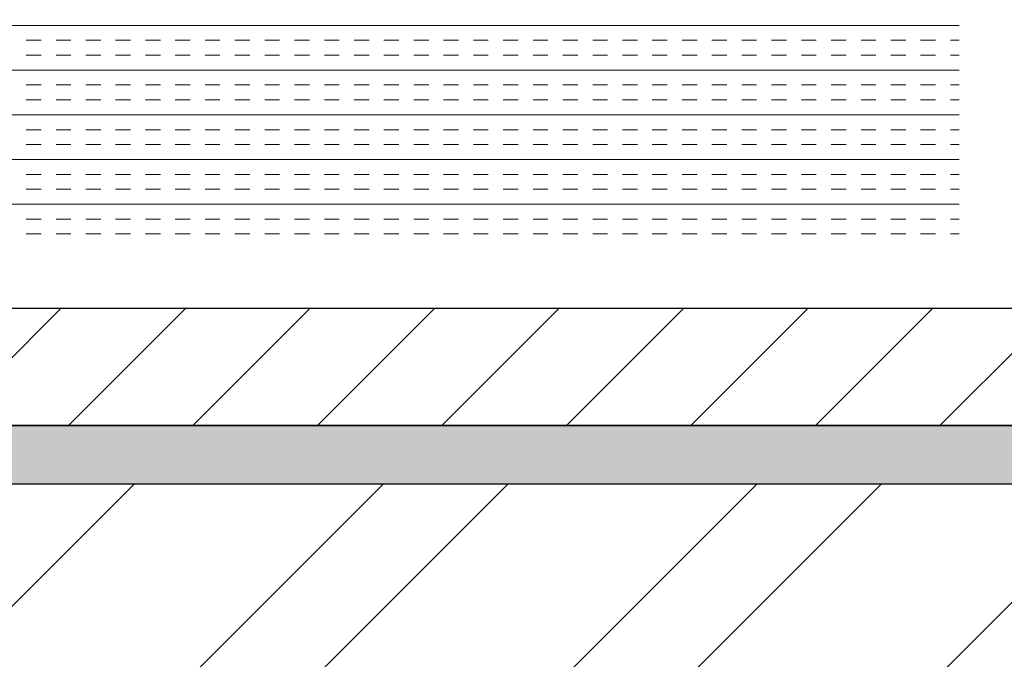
# Model space of a CAD drawing. Extents: x 3940905 to 4145695, y 925352 to 1109797.
# Tile 987 of 1056: x 4067523 to 4067733, y 1097106 to 1097242. Entities that reach past the tile are written whole.
import ezdxf

# ---------------------------------------------------------------- set-up
doc = ezdxf.new("R2010")
doc.units = 0
doc.header["$LTSCALE"] = 750
doc.header["$MEASUREMENT"] = 0
doc.layers.add('CIVIL WALLS', color=7, linetype='CONTINUOUS', lineweight=30)
doc.layers.add('CKD Equipments', color=252, linetype='CONTINUOUS', lineweight=0)
doc.layers.add('S-Hatch_8', color=7, linetype='CONTINUOUS')

msp = doc.modelspace()

# ---------------------------------------------------------------- hatches: boundary and pattern name
at = {"layer": 'CIVIL WALLS', "true_color": 0x136734}
h = msp.add_hatch(dxfattribs=at)
h.set_pattern_fill('AR-CONC', color=116, scale=3)
h.set_pattern_definition([(50, (84350.27, 54122.346), (21.51780548, -1.88256405), [2.25, -24.75]), (355, (84350.27, 54122.346), (-4.16254001, 22.56576401), [1.8, -19.8]), (100.45144446, (84352.063, 54122.19), (17.3552654, 20.68319973), [1.91220576, -21.03426336]), (46.1842, (84350.27, 54128.346), (32.01723992, -4.96557842), [3.375, -37.125]), (96.6356355, (84352.938, 54127.932), (28.03985837, 29.22355802), [2.86831026, -31.5514128]), (351.184164, (84350.27, 54128.346), (28.03985835, 29.223558), [2.7, -29.70000003]), (21, (84353.27, 54126.846), (17.90721156, -12.07856672), [2.25, -24.75]), (326, (84353.27, 54126.846), (7.29945996, 21.75450135), [1.8, -19.8]), (71.45144474, (84354.762, 54125.84), (25.2066713, 9.67593458), [1.9122057, -21.03426336]), (37.5, (84350.2695, 54122.346), (0.36479566, 9.986815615), [0, -19.56, 0, -20.1, 0, -19.875]), (7.5, (84350.27, 54122.346), (7.892086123, 11.832351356), [0, -11.46, 0, -19.11, 0, -7.575]), (327.5, (84343.5795, 54122.346), (16.014673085, -0.676646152), [0, -7.5, 0, -23.4, 0, -31.05]), (317.5, (84340.58, 54122.346), (17.49558508, 3.00314947), [0, -9.75, 0, -15.54, 0, -22.05])])
h.paths.add_polyline_path([(4067812.5, 1095250.12), (4067812.5, 1097030.65), (4067093.71, 1097030.65), (4067093.71, 1097155.65), (4067812.5, 1097155.65), (4067812.5, 1097455.19), (4067825, 1097455.19), (4067825, 1097143.15), (4067093.71, 1097143.15), (4067093.71, 1097043.15), (4067825, 1097043.15), (4067825, 1095250.12)])
at = {"layer": 'S-Hatch_8'}
h = msp.add_hatch(dxfattribs=at)
h.set_pattern_fill('ANSI31', color=6, scale=150)
h.set_pattern_definition([(45, (84350.27, 54122.346), (-13.25825215, 13.25825215), [])])
h.paths.add_polyline_path([(4067812.53, 1097455.19), (4067812.49, 1097155.65), (4067093.71, 1097155.65), (4067093.71, 1097030.65), (4067812.72, 1097030.65), (4067812.5, 1095250.12), (4067787.5, 1095250.12), (4067787.71, 1097005.65), (4067093.71, 1097005.65), (4067093.71, 1097180.65), (4067787.74, 1097180.65), (4067787.77, 1097455.19)])
at = {"layer": 'S-Hatch_8', "true_color": 0x636466}
h = msp.add_hatch(dxfattribs=at)
h.set_pattern_fill('ANSI32', color=251, scale=150)
h.set_pattern_definition([(45, (84350.27, 54122.346), (-39.77475644, 39.77475644), []), (45, (84376.786, 54122.346), (-39.77475644, 39.77475644), [])])
h.paths.add_polyline_path([(4067825, 1097043.15), (4067825, 1095249.59), (4067922.55, 1095249.59), (4067922.55, 1097454.82), (4067825, 1097454.82), (4067825, 1097143.15), (4067093.71, 1097143.15), (4067093.71, 1097043.15)])

# ---------------------------------------------------------------- linework, layer by layer
at = {"layer": 'CIVIL WALLS', "color": 6}
msp.add_lwpolyline([(4067812.52, 1097455.19), (4067812.49, 1097155.65), (4067093.71, 1097155.65), (4067093.71, 1097030.65), (4067812.72, 1097030.65), (4067812.5, 1095250.12), (4067787.5, 1095250.12), (4067787.71, 1097005.65), (4067093.71, 1097005.65), (4067093.71, 1097180.65), (4067787.74, 1097180.65), (4067787.76, 1097455.19), (4067812.52, 1097455.19)], dxfattribs=at)
at = {"layer": 'CIVIL WALLS', "color": 116, "true_color": 0x136734}
msp.add_lwpolyline([(4067812.5, 1095250.12), (4067812.5, 1097030.65), (4067093.71, 1097030.65), (4067093.71, 1097155.65), (4067812.5, 1097155.65), (4067812.5, 1097455.19), (4067825, 1097455.19), (4067825, 1097143.15), (4067093.71, 1097143.15), (4067093.71, 1097043.15), (4067825, 1097043.15), (4067825, 1095250.12), (4067812.5, 1095250.12)], close=True, dxfattribs=at)
at = {"layer": 'CIVIL WALLS'}
msp.add_lwpolyline([(4067825, 1097043.15), (4067825, 1095249.59), (4067922.55, 1095249.59), (4067922.55, 1097454.82), (4067825, 1097454.82), (4067825, 1097143.15), (4067093.71, 1097143.15), (4067093.71, 1097043.15)], close=True, dxfattribs=at)
at = {"layer": 'CKD Equipments', "color": 4, "linetype": 'Continuous'}
for p, q in [((4067723.31, 1097240.92, 9921.14), (4067149.31, 1097240.92, 9921.14)), ((4067527.76, 1097237.74, 9921.14), (4067524.59, 1097237.74, 9921.14)), ((4067534.11, 1097237.74, 9921.14), (4067530.94, 1097237.74, 9921.14)), ((4067540.46, 1097237.74, 9921.14), (4067537.29, 1097237.74, 9921.14)), ((4067546.81, 1097237.74, 9921.14), (4067543.64, 1097237.74, 9921.14)), ((4067553.16, 1097237.74, 9921.14), (4067549.99, 1097237.74, 9921.14)), ((4067559.51, 1097237.74, 9921.14), (4067556.34, 1097237.74, 9921.14)), ((4067565.86, 1097237.74, 9921.14), (4067562.69, 1097237.74, 9921.14)), ((4067572.21, 1097237.74, 9921.14), (4067569.04, 1097237.74, 9921.14)), ((4067578.56, 1097237.74, 9921.14), (4067575.39, 1097237.74, 9921.14)), ((4067584.91, 1097237.74, 9921.14), (4067581.74, 1097237.74, 9921.14)), ((4067591.26, 1097237.74, 9921.14), (4067588.09, 1097237.74, 9921.14)), ((4067597.61, 1097237.74, 9921.14), (4067594.44, 1097237.74, 9921.14)), ((4067603.96, 1097237.74, 9921.14), (4067600.79, 1097237.74, 9921.14)), ((4067610.31, 1097237.74, 9921.14), (4067607.14, 1097237.74, 9921.14)), ((4067616.66, 1097237.74, 9921.14), (4067613.49, 1097237.74, 9921.14)), ((4067623.01, 1097237.74, 9921.14), (4067619.84, 1097237.74, 9921.14)), ((4067629.36, 1097237.74, 9921.14), (4067626.19, 1097237.74, 9921.14)), ((4067635.71, 1097237.74, 9921.14), (4067632.54, 1097237.74, 9921.14)), ((4067642.06, 1097237.74, 9921.14), (4067638.89, 1097237.74, 9921.14)), ((4067648.41, 1097237.74, 9921.14), (4067645.24, 1097237.74, 9921.14)), ((4067654.76, 1097237.74, 9921.14), (4067651.59, 1097237.74, 9921.14)), ((4067661.11, 1097237.74, 9921.14), (4067657.94, 1097237.74, 9921.14)), ((4067667.46, 1097237.74, 9921.14), (4067664.29, 1097237.74, 9921.14)), ((4067673.81, 1097237.74, 9921.14), (4067670.64, 1097237.74, 9921.14)), ((4067680.16, 1097237.74, 9921.14), (4067676.99, 1097237.74, 9921.14)), ((4067686.51, 1097237.74, 9921.14), (4067683.34, 1097237.74, 9921.14)), ((4067692.86, 1097237.74, 9921.14), (4067689.69, 1097237.74, 9921.14)), ((4067699.21, 1097237.74, 9921.14), (4067696.04, 1097237.74, 9921.14)), ((4067705.56, 1097237.74, 9921.14), (4067702.39, 1097237.74, 9921.14)), ((4067711.91, 1097237.74, 9921.14), (4067708.74, 1097237.74, 9921.14)), ((4067718.26, 1097237.74, 9921.14), (4067715.09, 1097237.74, 9921.14)), ((4067723.31, 1097237.74, 9921.14), (4067721.44, 1097237.74, 9921.14)), ((4067527.76, 1097234.57, 9921.14), (4067524.59, 1097234.57, 9921.14)), ((4067534.11, 1097234.57, 9921.14), (4067530.94, 1097234.57, 9921.14)), ((4067540.46, 1097234.57, 9921.14), (4067537.29, 1097234.57, 9921.14)), ((4067546.81, 1097234.57, 9921.14), (4067543.64, 1097234.57, 9921.14)), ((4067553.16, 1097234.57, 9921.14), (4067549.99, 1097234.57, 9921.14)), ((4067559.51, 1097234.57, 9921.14), (4067556.34, 1097234.57, 9921.14)), ((4067565.86, 1097234.57, 9921.14), (4067562.69, 1097234.57, 9921.14)), ((4067572.21, 1097234.57, 9921.14), (4067569.04, 1097234.57, 9921.14)), ((4067578.56, 1097234.57, 9921.14), (4067575.39, 1097234.57, 9921.14)), ((4067584.91, 1097234.57, 9921.14), (4067581.74, 1097234.57, 9921.14)), ((4067591.26, 1097234.57, 9921.14), (4067588.09, 1097234.57, 9921.14)), ((4067597.61, 1097234.57, 9921.14), (4067594.44, 1097234.57, 9921.14)), ((4067603.96, 1097234.57, 9921.14), (4067600.79, 1097234.57, 9921.14)), ((4067610.31, 1097234.57, 9921.14), (4067607.14, 1097234.57, 9921.14)), ((4067616.66, 1097234.57, 9921.14), (4067613.49, 1097234.57, 9921.14)), ((4067623.01, 1097234.57, 9921.14), (4067619.84, 1097234.57, 9921.14)), ((4067629.36, 1097234.57, 9921.14), (4067626.19, 1097234.57, 9921.14)), ((4067635.71, 1097234.57, 9921.14), (4067632.54, 1097234.57, 9921.14)), ((4067642.06, 1097234.57, 9921.14), (4067638.89, 1097234.57, 9921.14)), ((4067648.41, 1097234.57, 9921.14), (4067645.24, 1097234.57, 9921.14)), ((4067654.76, 1097234.57, 9921.14), (4067651.59, 1097234.57, 9921.14)), ((4067661.11, 1097234.57, 9921.14), (4067657.94, 1097234.57, 9921.14)), ((4067667.46, 1097234.57, 9921.14), (4067664.29, 1097234.57, 9921.14)), ((4067673.81, 1097234.57, 9921.14), (4067670.64, 1097234.57, 9921.14)), ((4067680.16, 1097234.57, 9921.14), (4067676.99, 1097234.57, 9921.14)), ((4067686.51, 1097234.57, 9921.14), (4067683.34, 1097234.57, 9921.14)), ((4067692.86, 1097234.57, 9921.14), (4067689.69, 1097234.57, 9921.14)), ((4067699.21, 1097234.57, 9921.14), (4067696.04, 1097234.57, 9921.14)), ((4067705.56, 1097234.57, 9921.14), (4067702.39, 1097234.57, 9921.14)), ((4067711.91, 1097234.57, 9921.14), (4067708.74, 1097234.57, 9921.14)), ((4067718.26, 1097234.57, 9921.14), (4067715.09, 1097234.57, 9921.14)), ((4067723.31, 1097234.57, 9921.14), (4067721.44, 1097234.57, 9921.14)), ((4067723.31, 1097231.39, 9921.14), (4067149.31, 1097231.39, 9921.14)), ((4067527.76, 1097228.22, 9921.14), (4067524.59, 1097228.22, 9921.14)), ((4067534.11, 1097228.22, 9921.14), (4067530.94, 1097228.22, 9921.14)), ((4067540.46, 1097228.22, 9921.14), (4067537.29, 1097228.22, 9921.14)), ((4067546.81, 1097228.22, 9921.14), (4067543.64, 1097228.22, 9921.14)), ((4067553.16, 1097228.22, 9921.14), (4067549.99, 1097228.22, 9921.14)), ((4067559.51, 1097228.22, 9921.14), (4067556.34, 1097228.22, 9921.14)), ((4067565.86, 1097228.22, 9921.14), (4067562.69, 1097228.22, 9921.14)), ((4067572.21, 1097228.22, 9921.14), (4067569.04, 1097228.22, 9921.14)), ((4067578.56, 1097228.22, 9921.14), (4067575.39, 1097228.22, 9921.14)), ((4067584.91, 1097228.22, 9921.14), (4067581.74, 1097228.22, 9921.14)), ((4067591.26, 1097228.22, 9921.14), (4067588.09, 1097228.22, 9921.14)), ((4067597.61, 1097228.22, 9921.14), (4067594.44, 1097228.22, 9921.14)), ((4067603.96, 1097228.22, 9921.14), (4067600.79, 1097228.22, 9921.14)), ((4067610.31, 1097228.22, 9921.14), (4067607.14, 1097228.22, 9921.14)), ((4067616.66, 1097228.22, 9921.14), (4067613.49, 1097228.22, 9921.14)), ((4067623.01, 1097228.22, 9921.14), (4067619.84, 1097228.22, 9921.14)), ((4067629.36, 1097228.22, 9921.14), (4067626.19, 1097228.22, 9921.14)), ((4067635.71, 1097228.22, 9921.14), (4067632.54, 1097228.22, 9921.14)), ((4067642.06, 1097228.22, 9921.14), (4067638.89, 1097228.22, 9921.14)), ((4067648.41, 1097228.22, 9921.14), (4067645.24, 1097228.22, 9921.14)), ((4067654.76, 1097228.22, 9921.14), (4067651.59, 1097228.22, 9921.14)), ((4067661.11, 1097228.22, 9921.14), (4067657.94, 1097228.22, 9921.14)), ((4067667.46, 1097228.22, 9921.14), (4067664.29, 1097228.22, 9921.14)), ((4067673.81, 1097228.22, 9921.14), (4067670.64, 1097228.22, 9921.14)), ((4067680.16, 1097228.22, 9921.14), (4067676.99, 1097228.22, 9921.14)), ((4067686.51, 1097228.22, 9921.14), (4067683.34, 1097228.22, 9921.14)), ((4067692.86, 1097228.22, 9921.14), (4067689.69, 1097228.22, 9921.14)), ((4067699.21, 1097228.22, 9921.14), (4067696.04, 1097228.22, 9921.14)), ((4067705.56, 1097228.22, 9921.14), (4067702.39, 1097228.22, 9921.14)), ((4067711.91, 1097228.22, 9921.14), (4067708.74, 1097228.22, 9921.14)), ((4067718.26, 1097228.22, 9921.14), (4067715.09, 1097228.22, 9921.14)), ((4067723.31, 1097228.22, 9921.14), (4067721.44, 1097228.22, 9921.14)), ((4067527.76, 1097225.04, 9921.14), (4067524.59, 1097225.04, 9921.14)), ((4067534.11, 1097225.04, 9921.14), (4067530.94, 1097225.04, 9921.14)), ((4067540.46, 1097225.04, 9921.14), (4067537.29, 1097225.04, 9921.14)), ((4067546.81, 1097225.04, 9921.14), (4067543.64, 1097225.04, 9921.14)), ((4067553.16, 1097225.04, 9921.14), (4067549.99, 1097225.04, 9921.14)), ((4067559.51, 1097225.04, 9921.14), (4067556.34, 1097225.04, 9921.14)), ((4067565.86, 1097225.04, 9921.14), (4067562.69, 1097225.04, 9921.14)), ((4067572.21, 1097225.04, 9921.14), (4067569.04, 1097225.04, 9921.14)), ((4067578.56, 1097225.04, 9921.14), (4067575.39, 1097225.04, 9921.14)), ((4067584.91, 1097225.04, 9921.14), (4067581.74, 1097225.04, 9921.14)), ((4067591.26, 1097225.04, 9921.14), (4067588.09, 1097225.04, 9921.14)), ((4067597.61, 1097225.04, 9921.14), (4067594.44, 1097225.04, 9921.14)), ((4067603.96, 1097225.04, 9921.14), (4067600.79, 1097225.04, 9921.14)), ((4067610.31, 1097225.04, 9921.14), (4067607.14, 1097225.04, 9921.14)), ((4067616.66, 1097225.04, 9921.14), (4067613.49, 1097225.04, 9921.14)), ((4067623.01, 1097225.04, 9921.14), (4067619.84, 1097225.04, 9921.14)), ((4067629.36, 1097225.04, 9921.14), (4067626.19, 1097225.04, 9921.14)), ((4067635.71, 1097225.04, 9921.14), (4067632.54, 1097225.04, 9921.14)), ((4067642.06, 1097225.04, 9921.14), (4067638.89, 1097225.04, 9921.14)), ((4067648.41, 1097225.04, 9921.14), (4067645.24, 1097225.04, 9921.14)), ((4067654.76, 1097225.04, 9921.14), (4067651.59, 1097225.04, 9921.14)), ((4067661.11, 1097225.04, 9921.14), (4067657.94, 1097225.04, 9921.14)), ((4067667.46, 1097225.04, 9921.14), (4067664.29, 1097225.04, 9921.14)), ((4067673.81, 1097225.04, 9921.14), (4067670.64, 1097225.04, 9921.14)), ((4067680.16, 1097225.04, 9921.14), (4067676.99, 1097225.04, 9921.14)), ((4067686.51, 1097225.04, 9921.14), (4067683.34, 1097225.04, 9921.14)), ((4067692.86, 1097225.04, 9921.14), (4067689.69, 1097225.04, 9921.14)), ((4067699.21, 1097225.04, 9921.14), (4067696.04, 1097225.04, 9921.14)), ((4067705.56, 1097225.04, 9921.14), (4067702.39, 1097225.04, 9921.14)), ((4067711.91, 1097225.04, 9921.14), (4067708.74, 1097225.04, 9921.14)), ((4067718.26, 1097225.04, 9921.14), (4067715.09, 1097225.04, 9921.14)), ((4067723.31, 1097225.04, 9921.14), (4067721.44, 1097225.04, 9921.14)), ((4067723.31, 1097221.87, 9921.14), (4067149.31, 1097221.87, 9921.14)), ((4067527.76, 1097218.69, 9921.14), (4067524.59, 1097218.69, 9921.14)), ((4067534.11, 1097218.69, 9921.14), (4067530.94, 1097218.69, 9921.14)), ((4067540.46, 1097218.69, 9921.14), (4067537.29, 1097218.69, 9921.14)), ((4067546.81, 1097218.69, 9921.14), (4067543.64, 1097218.69, 9921.14)), ((4067553.16, 1097218.69, 9921.14), (4067549.99, 1097218.69, 9921.14)), ((4067559.51, 1097218.69, 9921.14), (4067556.34, 1097218.69, 9921.14)), ((4067565.86, 1097218.69, 9921.14), (4067562.69, 1097218.69, 9921.14)), ((4067572.21, 1097218.69, 9921.14), (4067569.04, 1097218.69, 9921.14)), ((4067578.56, 1097218.69, 9921.14), (4067575.39, 1097218.69, 9921.14)), ((4067584.91, 1097218.69, 9921.14), (4067581.74, 1097218.69, 9921.14)), ((4067591.26, 1097218.69, 9921.14), (4067588.09, 1097218.69, 9921.14)), ((4067597.61, 1097218.69, 9921.14), (4067594.44, 1097218.69, 9921.14)), ((4067603.96, 1097218.69, 9921.14), (4067600.79, 1097218.69, 9921.14)), ((4067610.31, 1097218.69, 9921.14), (4067607.14, 1097218.69, 9921.14)), ((4067616.66, 1097218.69, 9921.14), (4067613.49, 1097218.69, 9921.14)), ((4067623.01, 1097218.69, 9921.14), (4067619.84, 1097218.69, 9921.14)), ((4067629.36, 1097218.69, 9921.14), (4067626.19, 1097218.69, 9921.14)), ((4067635.71, 1097218.69, 9921.14), (4067632.54, 1097218.69, 9921.14)), ((4067642.06, 1097218.69, 9921.14), (4067638.89, 1097218.69, 9921.14)), ((4067648.41, 1097218.69, 9921.14), (4067645.24, 1097218.69, 9921.14)), ((4067654.76, 1097218.69, 9921.14), (4067651.59, 1097218.69, 9921.14)), ((4067661.11, 1097218.69, 9921.14), (4067657.94, 1097218.69, 9921.14)), ((4067667.46, 1097218.69, 9921.14), (4067664.29, 1097218.69, 9921.14)), ((4067673.81, 1097218.69, 9921.14), (4067670.64, 1097218.69, 9921.14)), ((4067680.16, 1097218.69, 9921.14), (4067676.99, 1097218.69, 9921.14)), ((4067686.51, 1097218.69, 9921.14), (4067683.34, 1097218.69, 9921.14)), ((4067692.86, 1097218.69, 9921.14), (4067689.69, 1097218.69, 9921.14)), ((4067699.21, 1097218.69, 9921.14), (4067696.04, 1097218.69, 9921.14)), ((4067705.56, 1097218.69, 9921.14), (4067702.39, 1097218.69, 9921.14)), ((4067711.91, 1097218.69, 9921.14), (4067708.74, 1097218.69, 9921.14)), ((4067718.26, 1097218.69, 9921.14), (4067715.09, 1097218.69, 9921.14)), ((4067723.31, 1097218.69, 9921.14), (4067721.44, 1097218.69, 9921.14)), ((4067527.76, 1097215.52, 9921.14), (4067524.59, 1097215.52, 9921.14)), ((4067534.11, 1097215.52, 9921.14), (4067530.94, 1097215.52, 9921.14)), ((4067540.46, 1097215.52, 9921.14), (4067537.29, 1097215.52, 9921.14)), ((4067546.81, 1097215.52, 9921.14), (4067543.64, 1097215.52, 9921.14)), ((4067553.16, 1097215.52, 9921.14), (4067549.99, 1097215.52, 9921.14)), ((4067559.51, 1097215.52, 9921.14), (4067556.34, 1097215.52, 9921.14)), ((4067565.86, 1097215.52, 9921.14), (4067562.69, 1097215.52, 9921.14)), ((4067572.21, 1097215.52, 9921.14), (4067569.04, 1097215.52, 9921.14)), ((4067578.56, 1097215.52, 9921.14), (4067575.39, 1097215.52, 9921.14)), ((4067584.91, 1097215.52, 9921.14), (4067581.74, 1097215.52, 9921.14)), ((4067591.26, 1097215.52, 9921.14), (4067588.09, 1097215.52, 9921.14)), ((4067597.61, 1097215.52, 9921.14), (4067594.44, 1097215.52, 9921.14)), ((4067603.96, 1097215.52, 9921.14), (4067600.79, 1097215.52, 9921.14)), ((4067610.31, 1097215.52, 9921.14), (4067607.14, 1097215.52, 9921.14)), ((4067616.66, 1097215.52, 9921.14), (4067613.49, 1097215.52, 9921.14)), ((4067623.01, 1097215.52, 9921.14), (4067619.84, 1097215.52, 9921.14)), ((4067629.36, 1097215.52, 9921.14), (4067626.19, 1097215.52, 9921.14)), ((4067635.71, 1097215.52, 9921.14), (4067632.54, 1097215.52, 9921.14)), ((4067642.06, 1097215.52, 9921.14), (4067638.89, 1097215.52, 9921.14)), ((4067648.41, 1097215.52, 9921.14), (4067645.24, 1097215.52, 9921.14)), ((4067654.76, 1097215.52, 9921.14), (4067651.59, 1097215.52, 9921.14)), ((4067661.11, 1097215.52, 9921.14), (4067657.94, 1097215.52, 9921.14)), ((4067667.46, 1097215.52, 9921.14), (4067664.29, 1097215.52, 9921.14)), ((4067673.81, 1097215.52, 9921.14), (4067670.64, 1097215.52, 9921.14)), ((4067680.16, 1097215.52, 9921.14), (4067676.99, 1097215.52, 9921.14)), ((4067686.51, 1097215.52, 9921.14), (4067683.34, 1097215.52, 9921.14)), ((4067692.86, 1097215.52, 9921.14), (4067689.69, 1097215.52, 9921.14)), ((4067699.21, 1097215.52, 9921.14), (4067696.04, 1097215.52, 9921.14)), ((4067705.56, 1097215.52, 9921.14), (4067702.39, 1097215.52, 9921.14)), ((4067711.91, 1097215.52, 9921.14), (4067708.74, 1097215.52, 9921.14)), ((4067718.26, 1097215.52, 9921.14), (4067715.09, 1097215.52, 9921.14)), ((4067723.31, 1097215.52, 9921.14), (4067721.44, 1097215.52, 9921.14)), ((4067723.31, 1097212.34, 9921.14), (4067149.31, 1097212.34, 9921.14)), ((4067527.76, 1097209.17, 9921.14), (4067524.59, 1097209.17, 9921.14)), ((4067534.11, 1097209.17, 9921.14), (4067530.94, 1097209.17, 9921.14)), ((4067540.46, 1097209.17, 9921.14), (4067537.29, 1097209.17, 9921.14)), ((4067546.81, 1097209.17, 9921.14), (4067543.64, 1097209.17, 9921.14)), ((4067553.16, 1097209.17, 9921.14), (4067549.99, 1097209.17, 9921.14)), ((4067559.51, 1097209.17, 9921.14), (4067556.34, 1097209.17, 9921.14)), ((4067565.86, 1097209.17, 9921.14), (4067562.69, 1097209.17, 9921.14)), ((4067572.21, 1097209.17, 9921.14), (4067569.04, 1097209.17, 9921.14)), ((4067578.56, 1097209.17, 9921.14), (4067575.39, 1097209.17, 9921.14)), ((4067584.91, 1097209.17, 9921.14), (4067581.74, 1097209.17, 9921.14)), ((4067591.26, 1097209.17, 9921.14), (4067588.09, 1097209.17, 9921.14)), ((4067597.61, 1097209.17, 9921.14), (4067594.44, 1097209.17, 9921.14)), ((4067603.96, 1097209.17, 9921.14), (4067600.79, 1097209.17, 9921.14)), ((4067610.31, 1097209.17, 9921.14), (4067607.14, 1097209.17, 9921.14)), ((4067616.66, 1097209.17, 9921.14), (4067613.49, 1097209.17, 9921.14)), ((4067623.01, 1097209.17, 9921.14), (4067619.84, 1097209.17, 9921.14)), ((4067629.36, 1097209.17, 9921.14), (4067626.19, 1097209.17, 9921.14)), ((4067635.71, 1097209.17, 9921.14), (4067632.54, 1097209.17, 9921.14)), ((4067642.06, 1097209.17, 9921.14), (4067638.89, 1097209.17, 9921.14)), ((4067648.41, 1097209.17, 9921.14), (4067645.24, 1097209.17, 9921.14)), ((4067654.76, 1097209.17, 9921.14), (4067651.59, 1097209.17, 9921.14)), ((4067661.11, 1097209.17, 9921.14), (4067657.94, 1097209.17, 9921.14)), ((4067667.46, 1097209.17, 9921.14), (4067664.29, 1097209.17, 9921.14)), ((4067673.81, 1097209.17, 9921.14), (4067670.64, 1097209.17, 9921.14)), ((4067680.16, 1097209.17, 9921.14), (4067676.99, 1097209.17, 9921.14)), ((4067686.51, 1097209.17, 9921.14), (4067683.34, 1097209.17, 9921.14)), ((4067692.86, 1097209.17, 9921.14), (4067689.69, 1097209.17, 9921.14)), ((4067699.21, 1097209.17, 9921.14), (4067696.04, 1097209.17, 9921.14)), ((4067705.56, 1097209.17, 9921.14), (4067702.39, 1097209.17, 9921.14)), ((4067711.91, 1097209.17, 9921.14), (4067708.74, 1097209.17, 9921.14)), ((4067718.26, 1097209.17, 9921.14), (4067715.09, 1097209.17, 9921.14)), ((4067723.31, 1097209.17, 9921.14), (4067721.44, 1097209.17, 9921.14)), ((4067527.76, 1097205.99, 9921.14), (4067524.59, 1097205.99, 9921.14)), ((4067534.11, 1097205.99, 9921.14), (4067530.94, 1097205.99, 9921.14)), ((4067540.46, 1097205.99, 9921.14), (4067537.29, 1097205.99, 9921.14)), ((4067546.81, 1097205.99, 9921.14), (4067543.64, 1097205.99, 9921.14)), ((4067553.16, 1097205.99, 9921.14), (4067549.99, 1097205.99, 9921.14)), ((4067559.51, 1097205.99, 9921.14), (4067556.34, 1097205.99, 9921.14)), ((4067565.86, 1097205.99, 9921.14), (4067562.69, 1097205.99, 9921.14)), ((4067572.21, 1097205.99, 9921.14), (4067569.04, 1097205.99, 9921.14)), ((4067578.56, 1097205.99, 9921.14), (4067575.39, 1097205.99, 9921.14)), ((4067584.91, 1097205.99, 9921.14), (4067581.74, 1097205.99, 9921.14)), ((4067591.26, 1097205.99, 9921.14), (4067588.09, 1097205.99, 9921.14)), ((4067597.61, 1097205.99, 9921.14), (4067594.44, 1097205.99, 9921.14)), ((4067603.96, 1097205.99, 9921.14), (4067600.79, 1097205.99, 9921.14)), ((4067610.31, 1097205.99, 9921.14), (4067607.14, 1097205.99, 9921.14)), ((4067616.66, 1097205.99, 9921.14), (4067613.49, 1097205.99, 9921.14)), ((4067623.01, 1097205.99, 9921.14), (4067619.84, 1097205.99, 9921.14)), ((4067629.36, 1097205.99, 9921.14), (4067626.19, 1097205.99, 9921.14)), ((4067635.71, 1097205.99, 9921.14), (4067632.54, 1097205.99, 9921.14)), ((4067642.06, 1097205.99, 9921.14), (4067638.89, 1097205.99, 9921.14)), ((4067648.41, 1097205.99, 9921.14), (4067645.24, 1097205.99, 9921.14)), ((4067654.76, 1097205.99, 9921.14), (4067651.59, 1097205.99, 9921.14)), ((4067661.11, 1097205.99, 9921.14), (4067657.94, 1097205.99, 9921.14)), ((4067667.46, 1097205.99, 9921.14), (4067664.29, 1097205.99, 9921.14)), ((4067673.81, 1097205.99, 9921.14), (4067670.64, 1097205.99, 9921.14)), ((4067680.16, 1097205.99, 9921.14), (4067676.99, 1097205.99, 9921.14)), ((4067686.51, 1097205.99, 9921.14), (4067683.34, 1097205.99, 9921.14)), ((4067692.86, 1097205.99, 9921.14), (4067689.69, 1097205.99, 9921.14)), ((4067699.21, 1097205.99, 9921.14), (4067696.04, 1097205.99, 9921.14)), ((4067705.56, 1097205.99, 9921.14), (4067702.39, 1097205.99, 9921.14)), ((4067711.91, 1097205.99, 9921.14), (4067708.74, 1097205.99, 9921.14)), ((4067718.26, 1097205.99, 9921.14), (4067715.09, 1097205.99, 9921.14)), ((4067723.31, 1097205.99, 9921.14), (4067721.44, 1097205.99, 9921.14)), ((4067723.31, 1097202.82, 9921.14), (4067149.31, 1097202.82, 9921.14)), ((4067527.76, 1097199.64, 9921.14), (4067524.59, 1097199.64, 9921.14)), ((4067534.11, 1097199.64, 9921.14), (4067530.94, 1097199.64, 9921.14)), ((4067540.46, 1097199.64, 9921.14), (4067537.29, 1097199.64, 9921.14)), ((4067546.81, 1097199.64, 9921.14), (4067543.64, 1097199.64, 9921.14)), ((4067553.16, 1097199.64, 9921.14), (4067549.99, 1097199.64, 9921.14)), ((4067559.51, 1097199.64, 9921.14), (4067556.34, 1097199.64, 9921.14)), ((4067565.86, 1097199.64, 9921.14), (4067562.69, 1097199.64, 9921.14)), ((4067572.21, 1097199.64, 9921.14), (4067569.04, 1097199.64, 9921.14)), ((4067578.56, 1097199.64, 9921.14), (4067575.39, 1097199.64, 9921.14)), ((4067584.91, 1097199.64, 9921.14), (4067581.74, 1097199.64, 9921.14)), ((4067591.26, 1097199.64, 9921.14), (4067588.09, 1097199.64, 9921.14)), ((4067597.61, 1097199.64, 9921.14), (4067594.44, 1097199.64, 9921.14)), ((4067603.96, 1097199.64, 9921.14), (4067600.79, 1097199.64, 9921.14)), ((4067610.31, 1097199.64, 9921.14), (4067607.14, 1097199.64, 9921.14)), ((4067616.66, 1097199.64, 9921.14), (4067613.49, 1097199.64, 9921.14)), ((4067623.01, 1097199.64, 9921.14), (4067619.84, 1097199.64, 9921.14)), ((4067629.36, 1097199.64, 9921.14), (4067626.19, 1097199.64, 9921.14)), ((4067635.71, 1097199.64, 9921.14), (4067632.54, 1097199.64, 9921.14)), ((4067642.06, 1097199.64, 9921.14), (4067638.89, 1097199.64, 9921.14)), ((4067648.41, 1097199.64, 9921.14), (4067645.24, 1097199.64, 9921.14)), ((4067654.76, 1097199.64, 9921.14), (4067651.59, 1097199.64, 9921.14)), ((4067661.11, 1097199.64, 9921.14), (4067657.94, 1097199.64, 9921.14)), ((4067667.46, 1097199.64, 9921.14), (4067664.29, 1097199.64, 9921.14)), ((4067673.81, 1097199.64, 9921.14), (4067670.64, 1097199.64, 9921.14)), ((4067680.16, 1097199.64, 9921.14), (4067676.99, 1097199.64, 9921.14)), ((4067686.51, 1097199.64, 9921.14), (4067683.34, 1097199.64, 9921.14)), ((4067692.86, 1097199.64, 9921.14), (4067689.69, 1097199.64, 9921.14)), ((4067699.21, 1097199.64, 9921.14), (4067696.04, 1097199.64, 9921.14)), ((4067705.56, 1097199.64, 9921.14), (4067702.39, 1097199.64, 9921.14)), ((4067711.91, 1097199.64, 9921.14), (4067708.74, 1097199.64, 9921.14)), ((4067718.26, 1097199.64, 9921.14), (4067715.09, 1097199.64, 9921.14)), ((4067723.31, 1097199.64, 9921.14), (4067721.44, 1097199.64, 9921.14)), ((4067527.76, 1097196.47, 9921.14), (4067524.59, 1097196.47, 9921.14)), ((4067534.11, 1097196.47, 9921.14), (4067530.94, 1097196.47, 9921.14)), ((4067540.46, 1097196.47, 9921.14), (4067537.29, 1097196.47, 9921.14)), ((4067546.81, 1097196.47, 9921.14), (4067543.64, 1097196.47, 9921.14)), ((4067553.16, 1097196.47, 9921.14), (4067549.99, 1097196.47, 9921.14)), ((4067559.51, 1097196.47, 9921.14), (4067556.34, 1097196.47, 9921.14)), ((4067565.86, 1097196.47, 9921.14), (4067562.69, 1097196.47, 9921.14)), ((4067572.21, 1097196.47, 9921.14), (4067569.04, 1097196.47, 9921.14)), ((4067578.56, 1097196.47, 9921.14), (4067575.39, 1097196.47, 9921.14)), ((4067584.91, 1097196.47, 9921.14), (4067581.74, 1097196.47, 9921.14)), ((4067591.26, 1097196.47, 9921.14), (4067588.09, 1097196.47, 9921.14)), ((4067597.61, 1097196.47, 9921.14), (4067594.44, 1097196.47, 9921.14)), ((4067603.96, 1097196.47, 9921.14), (4067600.79, 1097196.47, 9921.14)), ((4067610.31, 1097196.47, 9921.14), (4067607.14, 1097196.47, 9921.14)), ((4067616.66, 1097196.47, 9921.14), (4067613.49, 1097196.47, 9921.14)), ((4067623.01, 1097196.47, 9921.14), (4067619.84, 1097196.47, 9921.14)), ((4067629.36, 1097196.47, 9921.14), (4067626.19, 1097196.47, 9921.14)), ((4067635.71, 1097196.47, 9921.14), (4067632.54, 1097196.47, 9921.14)), ((4067642.06, 1097196.47, 9921.14), (4067638.89, 1097196.47, 9921.14)), ((4067648.41, 1097196.47, 9921.14), (4067645.24, 1097196.47, 9921.14)), ((4067654.76, 1097196.47, 9921.14), (4067651.59, 1097196.47, 9921.14)), ((4067661.11, 1097196.47, 9921.14), (4067657.94, 1097196.47, 9921.14)), ((4067667.46, 1097196.47, 9921.14), (4067664.29, 1097196.47, 9921.14)), ((4067673.81, 1097196.47, 9921.14), (4067670.64, 1097196.47, 9921.14)), ((4067680.16, 1097196.47, 9921.14), (4067676.99, 1097196.47, 9921.14)), ((4067686.51, 1097196.47, 9921.14), (4067683.34, 1097196.47, 9921.14)), ((4067692.86, 1097196.47, 9921.14), (4067689.69, 1097196.47, 9921.14)), ((4067699.21, 1097196.47, 9921.14), (4067696.04, 1097196.47, 9921.14)), ((4067705.56, 1097196.47, 9921.14), (4067702.39, 1097196.47, 9921.14)), ((4067711.91, 1097196.47, 9921.14), (4067708.74, 1097196.47, 9921.14)), ((4067718.26, 1097196.47, 9921.14), (4067715.09, 1097196.47, 9921.14)), ((4067723.31, 1097196.47, 9921.14), (4067721.44, 1097196.47, 9921.14))]:
    msp.add_line(p, q, dxfattribs=at)

doc.saveas('drawing.dxf')
